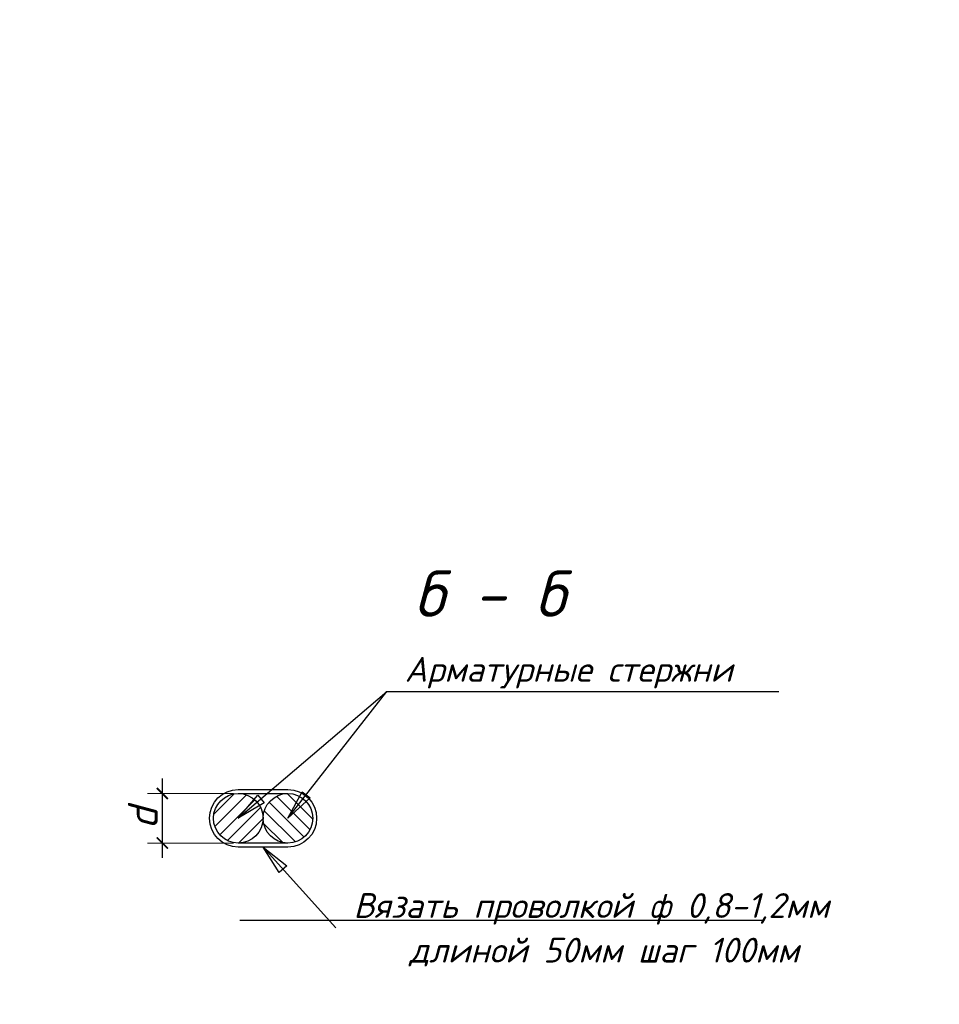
# Model space of a CAD drawing. Header units: millimetres. Extents: x -33345 to 4712671, y -3392 to 121473.
# Tile 530 of 656: x 2665003 to 2670362, y 59739 to 65479. Entities that reach past the tile are written whole.
import ezdxf

# ---------------------------------------------------------------- set-up
doc = ezdxf.new("R2010")
doc.units = ezdxf.units.MM
for name, color, linetype, lineweight in [('ACO-текст', 7, 'Continuous', 20), ('ар-ра', 117, 'Continuous', 30), ('Размеры1', 252, 'Continuous', 15)]:
    doc.layers.add(name, color=color, linetype=linetype, lineweight=lineweight)
doc.layers.add('размеры КЖ', color=7, linetype='Continuous')
doc.styles.add('GOST 2.304', font='isocpeui.ttf')
doc.styles.add('ISOCPEUR', font='isocpeui.ttf', dxfattribs={"height": 300})
doc.styles.add('RUSS', font='RUSS.shx', dxfattribs={"width": 0.8, "oblique": 15, "height": 250})
doc.dimstyles.new('SPDS$0', dxfattribs={"dimscale": 100, "dimtxt": 2.5, "dimasz": 1.5, "dimexe": 2, "dimexo": 0.625, "dimtad": 1, "dimdec": 0, "dimtxsty": 'GOST 2.304', "dimblk": '*U113', "dimcen": 0, "dimdle": 2, "dimclre": 256, "dimaunit": 1, "dimazin": 0, "dimtfac": 1, "dimtdec": 0, "dimtmove": 1, "dimatfit": 3, "dimfxl": 0.18, "dimtfill": 1, "dimtolj": 1, "dimtzin": 0, "dimlwe": -1, "dimarcsym": 0})

# ---------------------------------------------------------------- blocks, each defined once
blk = doc.blocks.new('_ArchTick')
at = {"color": 0, "linetype": 'ByBlock', "const_width": 0.15}
blk.add_lwpolyline([(-0.5, -0.5), (0.5, 0.5)], dxfattribs=at)
blk = doc.blocks.new('*D314')
at = {"layer": 'Defpoints', "color": 0, "ltscale": 100, "transparency": 16777216}
for p in [(-49977674.8, 22685258.5), (-49976909.3, 22685258.5), (-49976909.3, 22684758.5)]:
    blk.add_point(p, dxfattribs=at)
at = {"layer": 'Размеры1', "color": 0, "lineweight": -2, "ltscale": 100, "transparency": 16777216}
blk.add_line((-49977674.8, 22684608.5), (-49977674.8, 22685408.5), dxfattribs=at)
at = {"layer": 'Размеры1', "ltscale": 100, "transparency": 16777216}
for p, q in [((-49976956.2, 22685258.5), (-49977824.8, 22685258.5)), ((-49976956.2, 22684758.5), (-49977824.8, 22684758.5))]:
    blk.add_line(p, q, dxfattribs=at)
at = {"layer": 'Размеры1', "color": 0, "lineweight": 0, "ltscale": 100, "transparency": 16777216, "insert": (-49977871.7, 22685008.5), "char_height": 300, "attachment_point": 5, "rotation": 90, "style": 'ISOCPEUR', "bg_fill": 3, "box_fill_scale": 1.1, "bg_fill_color": 256, "bg_fill_true_color": 13158600, "bg_fill_transparency": 0}
blk.add_mtext('\\A1;d', dxfattribs=at)
at = {"layer": 'Размеры1', "color": 0, "lineweight": -2, "ltscale": 100, "transparency": 16777216, "xscale": 112.5, "yscale": 112.5, "zscale": 112.5}
for p, rotation in [((-49977674.8, 22685258.5), 90), ((-49977674.8, 22684758.5), 270)]:
    blk.add_blockref('_ArchTick', p, dxfattribs=dict(at, rotation=rotation))
blk = doc.blocks.new('*U113')
at = {"color": 0, "linetype": 'ByBlock', "const_width": 0.15}
blk.add_lwpolyline([(-0.5, -0.5), (0.5, 0.5)], dxfattribs=at)
blk = doc.blocks.new('jsd')
at = {"layer": 'размеры КЖ', "lineweight": 9}
h = blk.add_hatch(dxfattribs=at)
h.set_pattern_fill('ANSI31', color=250, scale=30, angle=-90, style=0)
h.set_pattern_definition([(45, (-49932736.29, 22970022.37), (67.35192, -67.35192), [])])
h.paths.add_polyline_path([(-49977159.3, 22685008.5, 1), (-49976659.3, 22685008.5, 1)])
h = blk.add_hatch(dxfattribs=at)
h.set_pattern_fill('ANSI31', color=250, scale=30, style=0)
h.set_pattern_definition([(315, (-49932736.29, 22970022.37), (-67.35192, -67.35192), [])])
h.paths.add_polyline_path([(-49976659.3, 22685008.5, 1), (-49976159.3, 22685008.5, 1)])
at = {"color": 250, "lineweight": 25, "ltscale": 100}
for p, q in [((-49976713.2, 22685241.7), (-49976648, 22685165.1)), ((-49976409.3, 22685008.5), (-49976263.9, 22685276.2)), ((-49976263.9, 22685276.2), (-49976184.7, 22685214.3)), ((-49976184.7, 22685214.3), (-49976409.3, 22685008.5)), ((-49976659.3, 22684718.5), (-49976421, 22684528.7)), ((-49976495.8, 22684461.4), (-49976659.3, 22684718.5)), ((-49976421, 22684528.7), (-49976495.8, 22684461.4))]:
    blk.add_line(p, q, dxfattribs=at)
for points in [[(-49976409.3, 22685008.5), (-49975411.2, 22686285.4)], [(-49975411.2, 22686285.4), (-49971461.2, 22686285.4)], [(-49976659.3, 22684718.5), (-49975926.9, 22683903.8)], [(-49976893.6, 22683981.1), (-49971619.6, 22683981.1)]]:
    blk.add_lwpolyline(points, dxfattribs=at)
at = {"color": 250, "ltscale": 15}
blk.add_lwpolyline([(-49976409.3, 22685298.5, -1), (-49976409.3, 22684718.5), (-49976909.3, 22684718.5, -1), (-49976909.3, 22685298.5)], format="xyb", close=True, dxfattribs=at)
blk.add_lwpolyline([(-49976409.3, 22685258.5, -1), (-49976409.3, 22684758.5), (-49976909.3, 22684758.5, -1), (-49976909.3, 22685258.5), (-49976409.3, 22685258.5)], format="xyb", dxfattribs=at)
at = {"layer": 'ар-ра', "color": 250}
for centre in [(-49976909.3, 22685008.5), (-49976409.3, 22685008.5)]:
    blk.add_circle(centre, 250, dxfattribs=at)
at = {"color": 250, "linetype": 'Continuous', "lineweight": 0, "ltscale": 100, "style": 'ISOCPEUR'}
blk.add_text('б - б', height=466.67, dxfattribs=at).set_placement((-49975139.5, 22687040.7))
at = {"lineweight": 25, "ltscale": 100, "char_height": 250, "attachment_point": 1, "style": 'ISOCPEUR'}
for s, insert, width in [('\\fISOCPEUR|b0|i1|c1|p34;\\W1.0000000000;\\T1.0000000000;\\o\\lАрматурные стержни ', (-49975231.5, 22686635.4), 3637.5), ('\\fISOCPEUR|b0|i1|c1|p34;\\W1.0000000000;\\T1.0000000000;\\o\\lВязать проволкой ф 0,8-1,2мм', (-49975748.1, 22684253.8), 5100.568), ('\\fISOCPEUR|b0|i1|c1|p34;\\W1.0000000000;\\T1.0000000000;\\o\\lдлиной 50мм шаг 100мм', (-49975185.8, 22683803.8), 3988.258)]:
    blk.add_mtext(s, dxfattribs=dict(at, insert=insert, width=width))
at = {"layer": 'Размеры1', "color": 250, "lineweight": 0, "ltscale": 100}
dim = blk.add_linear_dim(base=(-49977674.8, 22685258.5), p1=(-49976909.3, 22684758.5), p2=(-49976909.3, 22685258.5), angle=90, text='d', dimstyle='SPDS$0', override={"dimscale": 75, "dimlfac": 1, "dimtxsty": 'ISOCPEUR', "dimblk1": 'ArchTick', "dimblk2": 'ArchTick', "dimsah": 1, "dimtolj": 1}, dxfattribs=at)
dim.commit()
dim.dimension.update_dxf_attribs({"geometry": '*D314', "text_midpoint": (-49977674.8, 22685008.5), "dimtype": 128})
at = {"color": 250, "lineweight": 25, "ltscale": 100}
for p, q in [((-49976909.3, 22685008.5), (-49976713.2, 22685241.7)), ((-49976648, 22685165.1), (-49976909.3, 22685008.5))]:
    blk.add_line(p, q, dxfattribs=at)
blk.add_lwpolyline([(-49976909.3, 22685008.5), (-49975411.2, 22686285.4)], dxfattribs=at)

msp = doc.modelspace()

# ---------------------------------------------------------------- block references
at = {"color": 7, "true_color": 0xffffff, "xscale": 0.5780932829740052, "yscale": 0.5780932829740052, "zscale": 0.5780932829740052}
msp.add_blockref('jsd', (31557592.137, -13053227.291), dxfattribs=at)

# ---------------------------------------------------------------- next in the draw order: texts
at = {"layer": 'ACO-текст', "insert": (2336106.324, 65479.248, 1359241.5), "char_height": 270, "width": 5714.87896, "attachment_point": 1, "style": 'RUSS'}
msp.add_mtext('\\pi603.34;Размеры хомутов даны по \\P\\pi1278.9;внутренним граням', dxfattribs=at)

doc.saveas('drawing.dxf')
